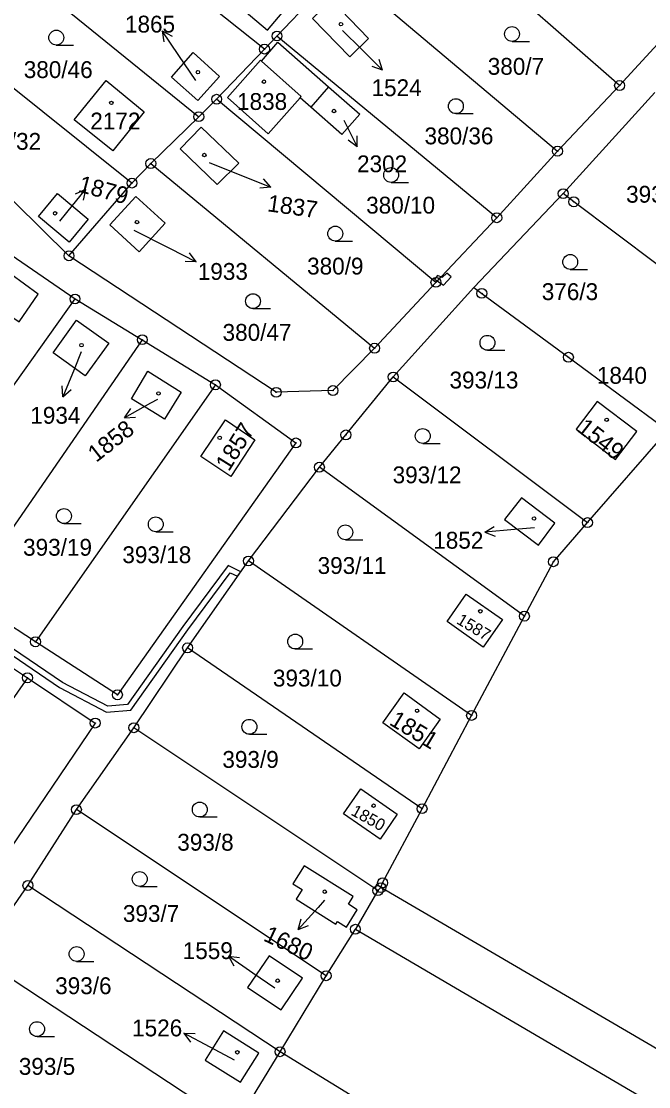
# Model space of a CAD drawing. Extents: x -680203 to -673936, y -1102717 to -1093650.
# Drawn here: x -679866.3 to -679803, y -1098047.4 to -1097939.8 of the extents above; entities that cross this region are included whole.
import ezdxf

# ---------------------------------------------------------------- set-up
doc = ezdxf.new("R2010")
doc.units = 0
for name, color, linetype in [('SOxx02xx_Koleje_param další_Popis10', 7, 'Continuous'), ('SOxx02xx_Staničení_Popis10', 7, 'Continuous'), ('SOxxxxxx_Koleje_hlavní_body_Popis10', 7, 'Continuous'), ('SOxxxxxx_Koleje_LN_parametry_Popis10', 7, 'Continuous'), ('SOxxxxxx_Koleje_param další_Popis10', 7, 'Continuous'), ('SOxxxxxx_Osa_bod_P', 7, 'Continuous'), ('SOxxxxxx_Staničení_Popis10', 7, 'Continuous'), ('x_prac', 7, 'Continuous')]:
    doc.layers.add(name, color=color, linetype=linetype)

msp = doc.modelspace()

# ---------------------------------------------------------------- linework, layer by layer
at = {"layer": 'SOxx02xx_Koleje_param další_Popis10'}
for centre, radius in [((-679840.46, -1097941.32), 0.5), ((-679841.72, -1097942.64), 0.5), ((-679840.46, -1097941.32), 0.0303), ((-679841.72, -1097942.64), 0.0303), ((-679805.89, -1097946.32), 0.5), ((-679805.89, -1097946.32), 0.0303), ((-679846.55, -1097947.7), 0.5), ((-679846.55, -1097947.7), 0.0303), ((-679848.35, -1097949.46), 0.5), ((-679848.35, -1097949.46), 0.0303), ((-679812.15, -1097952.94), 0.5), ((-679812.15, -1097952.94), 0.0303), ((-679853.19, -1097954.19), 0.5), ((-679853.19, -1097954.19), 0.0303), ((-679855.09, -1097956.16), 0.5), ((-679855.09, -1097956.16), 0.0303), ((-679811.58, -1097957.23), 0.5), ((-679811.58, -1097957.23), 0.0303), ((-679810.51, -1097958.05), 0.5), ((-679810.51, -1097958.05), 0.0303), ((-679818.28, -1097959.66), 0.5), ((-679818.28, -1097959.66), 0.0303), ((-679861.45, -1097963.5), 0.5), ((-679861.45, -1097963.5), 0.0303), ((-679824.42, -1097966.18), 0.5), ((-679824.42, -1097966.18), 0.0303), ((-679819.79, -1097967.29), 0.5), ((-679860.84, -1097967.86), 0.5), ((-679860.84, -1097967.86), 0.0303), ((-679819.79, -1097967.29), 0.0303), ((-679854.05, -1097971.97), 0.5), ((-679854.05, -1097971.97), 0.0303), ((-679830.61, -1097972.83), 0.5), ((-679830.61, -1097972.83), 0.0303), ((-679811.05, -1097973.74), 0.5), ((-679811.05, -1097973.74), 0.0303), ((-679828.73, -1097975.73), 0.5), ((-679846.67, -1097976.52), 0.5), ((-679846.67, -1097976.52), 0.0303), ((-679834.81, -1097977.1), 0.5), ((-679828.73, -1097975.73), 0.0303), ((-679840.54, -1097977.28), 0.5), ((-679840.54, -1097977.28), 0.0303), ((-679834.81, -1097977.1), 0.0303), ((-679838.55, -1097982.39), 0.5), ((-679833.51, -1097981.58), 0.5), ((-679833.51, -1097981.58), 0.0303), ((-679838.55, -1097982.39), 0.0303), ((-679836.18, -1097984.84), 0.5), ((-679836.18, -1097984.84), 0.0303), ((-679809.13, -1097990.43), 0.5), ((-679809.13, -1097990.43), 0.0303), ((-679843.34, -1097994.3), 0.5), ((-679843.34, -1097994.3), 0.0303), ((-679812.57, -1097994.38), 0.5), ((-679812.57, -1097994.38), 0.0303), ((-679815.49, -1097999.87), 0.5), ((-679815.49, -1097999.87), 0.0303), ((-679864.83, -1098002.46), 0.5), ((-679864.83, -1098002.46), 0.0303), ((-679849.48, -1098003.07), 0.5), ((-679849.48, -1098003.07), 0.0303), ((-679865.64, -1098006.09), 0.5), ((-679865.64, -1098006.09), 0.0303), ((-679856.56, -1098007.81), 0.5), ((-679856.56, -1098007.81), 0.0303), ((-679820.82, -1098009.89), 0.5), ((-679820.82, -1098009.89), 0.0303), ((-679858.8, -1098010.66), 0.5), ((-679858.8, -1098010.66), 0.0303), ((-679854.9, -1098011.13), 0.5), ((-679854.9, -1098011.13), 0.0303), ((-679860.7, -1098019.4), 0.5), ((-679860.7, -1098019.4), 0.0303), ((-679825.82, -1098019.3), 0.5), ((-679825.82, -1098019.3), 0.0303), ((-679865.59, -1098027.05), 0.5), ((-679865.59, -1098027.05), 0.0303), ((-679830.28, -1098027.57), 0.5), ((-679829.98, -1098027.27), 0.5), ((-679829.8, -1098026.78), 0.5), ((-679829.8, -1098026.78), 0.0303), ((-679830.28, -1098027.57), 0.0303), ((-679829.98, -1098027.27), 0.0303), ((-679832.55, -1098031.47), 0.5), ((-679832.55, -1098031.47), 0.0303), ((-679835.5, -1098036.16), 0.5), ((-679835.5, -1098036.16), 0.0303), ((-679840.15, -1098043.83), 0.5), ((-679840.15, -1098043.83), 0.0303)]:
    msp.add_circle(centre, radius, dxfattribs=at)
at = {"layer": 'SOxx02xx_Staničení_Popis10'}
for p, q in [((-679850.35, -1097943.27), (-679852.03, -1097940.78)), ((-679852.03, -1097940.78), (-679851.05, -1097941.33)), ((-679852.03, -1097940.78), (-679851.88, -1097941.89)), ((-679833.84, -1097940.75), (-679831.93, -1097942.63)), ((-679848.66, -1097945.8), (-679850.35, -1097943.27)), ((-679831.93, -1097942.63), (-679829.81, -1097944.75)), ((-679829.81, -1097944.75), (-679830.16, -1097943.69)), ((-679829.81, -1097944.75), (-679830.87, -1097944.4)), ((-679833.7, -1097949.81), (-679832.38, -1097952.51)), ((-679832.38, -1097952.51), (-679833.27, -1097951.83)), ((-679832.38, -1097952.51), (-679832.37, -1097951.39)), ((-679847.31, -1097954.09), (-679843.87, -1097955.45)), ((-679843.87, -1097955.45), (-679841.09, -1097956.57)), ((-679841.09, -1097956.57), (-679841.83, -1097955.74)), ((-679861.68, -1097959.14), (-679859.79, -1097956.81)), ((-679859.79, -1097956.81), (-679860.81, -1097957.27)), ((-679859.79, -1097956.81), (-679860.03, -1097957.9)), ((-679841.09, -1097956.57), (-679842.2, -1097956.66)), ((-679862.38, -1097960.02), (-679861.68, -1097959.14)), ((-679854.91, -1097960.93), (-679851.29, -1097962.74)), ((-679851.29, -1097962.74), (-679848.62, -1097964.1)), ((-679848.62, -1097964.1), (-679849.28, -1097963.2)), ((-679848.62, -1097964.1), (-679849.74, -1097964.09)), ((-679860.23, -1097973.18), (-679860.94, -1097974.96)), ((-679860.94, -1097974.96), (-679862.06, -1097977.74)), ((-679862.06, -1097977.74), (-679862.15, -1097976.63)), ((-679862.06, -1097977.74), (-679861.22, -1097977)), ((-679853.21, -1097978.39), (-679855.83, -1097979.84)), ((-679852.52, -1097978.01), (-679853.21, -1097978.39)), ((-679855.83, -1097979.84), (-679855.2, -1097978.92)), ((-679855.83, -1097979.84), (-679854.72, -1097979.8)), ((-679819.49, -1097991.4), (-679818.54, -1097990.81)), ((-679816.5, -1097991.14), (-679819.49, -1097991.4)), ((-679819.49, -1097991.4), (-679818.45, -1097991.81)), ((-679814.48, -1097990.97), (-679816.5, -1097991.14)), ((-679836.32, -1098029.27), (-679838.33, -1098031.5)), ((-679835.65, -1098028.52), (-679836.32, -1098029.27)), ((-679838.33, -1098031.5), (-679838.03, -1098030.42)), ((-679838.33, -1098031.5), (-679837.29, -1098031.09)), ((-679842.88, -1098035.89), (-679845.34, -1098034.17)), ((-679845.34, -1098034.17), (-679844.23, -1098034.33)), ((-679845.34, -1098034.17), (-679844.81, -1098035.15)), ((-679840.69, -1098037.41), (-679842.88, -1098035.89)), ((-679847.2, -1098043.37), (-679849.85, -1098041.96)), ((-679849.85, -1098041.96), (-679848.73, -1098041.99)), ((-679849.85, -1098041.96), (-679849.2, -1098042.87)), ((-679844.74, -1098044.67), (-679847.2, -1098043.37))]:
    msp.add_line(p, q, dxfattribs=at)
at = {"layer": 'SOxxxxxx_Koleje_hlavní_body_Popis10'}
for p, q in [((-679816.74, -1097941.87), (-679814.99, -1097941.87)), ((-679862.73, -1097942.23), (-679860.98, -1097942.23)), ((-679822.41, -1097949.15), (-679820.66, -1097949.15)), ((-679828.94, -1097956.1), (-679827.19, -1097956.1)), ((-679834.58, -1097962.01), (-679832.83, -1097962.01)), ((-679810.87, -1097964.87), (-679809.12, -1097964.87)), ((-679842.88, -1097968.83), (-679841.13, -1097968.83)), ((-679819.22, -1097973.03), (-679817.47, -1097973.03)), ((-679825.75, -1097982.44), (-679824, -1097982.44)), ((-679861.96, -1097990.52), (-679860.21, -1097990.52)), ((-679852.69, -1097991.35), (-679850.94, -1097991.35)), ((-679833.56, -1097992.16), (-679831.81, -1097992.16)), ((-679838.62, -1098003.18), (-679836.87, -1098003.18)), ((-679843.24, -1098011.79), (-679841.49, -1098011.79)), ((-679848.25, -1098020.14), (-679846.5, -1098020.14)), ((-679854.31, -1098027.15), (-679852.56, -1098027.15)), ((-679860.68, -1098034.72), (-679858.93, -1098034.72)), ((-679864.67, -1098042.3), (-679862.92, -1098042.3))]:
    msp.add_line(p, q, dxfattribs=at)
for centre in [(-679862.73, -1097941.48), (-679816.74, -1097941.12), (-679822.41, -1097948.4), (-679828.94, -1097955.35), (-679834.58, -1097961.26), (-679810.87, -1097964.12), (-679842.88, -1097968.08), (-679819.22, -1097972.28), (-679825.75, -1097981.69), (-679861.96, -1097989.77), (-679852.69, -1097990.6), (-679833.56, -1097991.41), (-679838.62, -1098002.43), (-679843.24, -1098011.04), (-679848.25, -1098019.39), (-679854.31, -1098026.4), (-679860.68, -1098033.97), (-679864.67, -1098041.55)]:
    msp.add_circle(centre, 0.75, dxfattribs=at)
at = {"layer": 'SOxxxxxx_Koleje_LN_parametry_Popis10'}
for points in [[(-679824.25, -1097965.48), (-679824.58, -1097965.85), (-679824.29, -1097966.04), (-679823.91, -1097965.64)], [(-679823.67, -1097966.45), (-679822.87, -1097965.64), (-679823.33, -1097965.25), (-679823.78, -1097965.69), (-679823.91, -1097965.64), (-679824.29, -1097966.04)], [(-679893.13, -1097988.35), (-679883.36, -1097993.78), (-679872.64, -1098000.12), (-679862.4, -1098007.07), (-679857.66, -1098009.56), (-679855.22, -1098009.36), (-679849.47, -1098001.26), (-679845.19, -1097995.51), (-679844.43, -1097995.85), (-679844.1, -1097995.39), (-679845.39, -1097994.77), (-679849.96, -1098000.91), (-679855.55, -1098008.78), (-679857.54, -1098008.95), (-679862.1, -1098006.55), (-679872.32, -1097999.62), (-679883.07, -1097993.26), (-679893.3, -1097987.57), (-679894.34, -1097988.26), (-679893.48, -1097988.79)]]:
    msp.add_lwpolyline(points, close=True, dxfattribs=at)
at = {"layer": 'SOxxxxxx_Koleje_param další_Popis10'}
for centre in [(-679834, -1097940.12), (-679848.44, -1097944.97), (-679841.78, -1097945.93), (-679857.17, -1097948.07), (-679834.7, -1097948.89), (-679847.79, -1097953.33), (-679862.85, -1097959.21), (-679854.59, -1097960.1), (-679860.19, -1097972.52), (-679852.42, -1097977.39), (-679807.19, -1097980.05), (-679846.24, -1097981.87), (-679814.52, -1097990.01), (-679819.94, -1097999.38), (-679826.32, -1098009.42), (-679830.71, -1098019), (-679835.64, -1098027.68), (-679840.39, -1098036.66), (-679844.46, -1098043.89)]:
    msp.add_circle(centre, 0.175, dxfattribs=at)
at = {"layer": 'SOxxxxxx_Staničení_Popis10'}
msp.add_line((-679835.26, -1097946.44), (-679837.05, -1097948.5), dxfattribs=at)
at = {"layer": 'x_prac'}
for p, q in [((-679841.72, -1097942.64), (-679863.36, -1097925.42)), ((-679805.89, -1097946.32), (-679826.88, -1097927.93)), ((-679869.54, -1097932.27), (-679848.35, -1097949.46)), ((-679833.84, -1097934.66), (-679812.15, -1097952.94)), ((-679840.46, -1097941.32), (-679835.29, -1097935.91)), ((-679855.09, -1097956.16), (-679876.19, -1097939.3)), ((-679799.71, -1097939.57), (-679805.89, -1097946.32)), ((-679840.46, -1097941.32), (-679841.72, -1097942.64)), ((-679818.28, -1097959.66), (-679840.46, -1097941.32)), ((-679841.72, -1097942.64), (-679846.55, -1097947.7)), ((-679805.89, -1097946.32), (-679812.15, -1097952.94)), ((-679811.58, -1097957.23), (-679802.34, -1097947.03)), ((-679846.55, -1097947.7), (-679848.35, -1097949.46)), ((-679824.42, -1097966.18), (-679846.55, -1097947.7)), ((-679848.35, -1097949.46), (-679853.19, -1097954.19)), ((-679812.15, -1097952.94), (-679818.28, -1097959.66)), ((-679855.09, -1097956.16), (-679853.19, -1097954.19)), ((-679853.19, -1097954.19), (-679830.61, -1097972.83)), ((-679861.45, -1097963.5), (-679855.09, -1097956.16)), ((-679820.6, -1097966.69), (-679811.58, -1097957.23)), ((-679818.28, -1097959.66), (-679824.42, -1097966.18)), ((-679867.81, -1097963.05), (-679860.84, -1097967.86)), ((-679824.42, -1097966.18), (-679830.61, -1097972.83)), ((-679828.73, -1097975.73), (-679820.6, -1097966.69)), ((-679879.12, -1097993.52), (-679860.84, -1097967.86)), ((-679860.84, -1097967.86), (-679854.05, -1097971.97)), ((-679854.05, -1097971.97), (-679871.9, -1097997.86)), ((-679854.05, -1097971.97), (-679846.67, -1097976.52)), ((-679846.67, -1097976.52), (-679864.83, -1098002.46)), ((-679828.73, -1097975.73), (-679809.13, -1097990.43)), ((-679809.13, -1097990.43), (-679801.03, -1097981.14)), ((-679843.34, -1097994.3), (-679836.18, -1097984.84)), ((-679815.49, -1097999.87), (-679836.18, -1097984.84)), ((-679849.48, -1098003.07), (-679843.34, -1097994.3)), ((-679820.82, -1098009.89), (-679843.34, -1097994.3)), ((-679864.83, -1098002.46), (-679871.9, -1097997.86)), ((-679820.82, -1098009.89), (-679815.49, -1097999.87)), ((-679872.35, -1098001.62), (-679865.64, -1098006.09)), ((-679854.9, -1098011.13), (-679849.48, -1098003.07)), ((-679825.82, -1098019.3), (-679849.48, -1098003.07)), ((-679865.64, -1098006.09), (-679886.34, -1098035.75)), ((-679825.82, -1098019.3), (-679820.82, -1098009.89)), ((-679860.7, -1098019.4), (-679854.9, -1098011.13)), ((-679830.28, -1098027.57), (-679854.9, -1098011.13)), ((-679865.59, -1098027.05), (-679860.7, -1098019.4)), ((-679835.5, -1098036.16), (-679860.7, -1098019.4)), ((-679870.63, -1098034.28), (-679865.59, -1098027.05)), ((-679840.15, -1098043.83), (-679865.59, -1098027.05)), ((-679830.28, -1098027.57), (-679832.55, -1098031.47)), ((-679829.98, -1098027.27), (-679830.28, -1098027.57)), ((-679835.5, -1098036.16), (-679832.55, -1098031.47)), ((-679832.55, -1098031.47), (-679714.58, -1098100.55)), ((-679844.71, -1098051.33), (-679870.63, -1098034.28)), ((-679840.15, -1098043.83), (-679835.5, -1098036.16)), ((-679844.71, -1098051.33), (-679840.15, -1098043.83))]:
    msp.add_line(p, q, dxfattribs=at)
for points in [[(-679838.82, -1097937.64), (-679841.83, -1097935.12), (-679842.69, -1097934.42), (-679845.24, -1097937.5), (-679844.41, -1097938.2), (-679841.41, -1097940.73), (-679838.82, -1097937.64)], [(-679831.24, -1097941.56), (-679834.96, -1097937.68), (-679836.88, -1097939.55), (-679833.1, -1097943.43), (-679831.24, -1097941.56)], [(-679876.19, -1097939.3), (-679880.68, -1097944.57), (-679861.45, -1097963.5)], [(-679842.01, -1097943.85), (-679840.36, -1097941.94), (-679835.26, -1097946.44), (-679832.11, -1097949.21), (-679833.9, -1097951.25), (-679837.05, -1097948.5), (-679838.13, -1097947.56)], [(-679848.45, -1097947.84), (-679851.12, -1097945.46), (-679848.91, -1097942.98), (-679846.25, -1097945.41), (-679848.45, -1097947.84)], [(-679842.01, -1097943.85), (-679842.12, -1097943.76), (-679845.46, -1097947.53), (-679841.35, -1097951.19), (-679838.13, -1097947.56)], [(-679838.13, -1097947.56), (-679838.01, -1097947.42), (-679842.01, -1097943.85)], [(-679853.85, -1097948.96), (-679857.04, -1097952.91), (-679860.91, -1097949.78), (-679857.69, -1097945.8), (-679853.85, -1097948.96)], [(-679844.31, -1097954.14), (-679848.11, -1097950.53), (-679850.22, -1097952.71), (-679846.48, -1097956.32), (-679844.31, -1097954.14)], [(-679861.44, -1097962.12), (-679864.53, -1097959.53), (-679862.59, -1097957.22), (-679859.5, -1097959.81), (-679861.44, -1097962.12)], [(-679792.64, -1097971.5), (-679802.08, -1097964.39), (-679810.51, -1097958.05), (-679811.58, -1097957.23)], [(-679854.7, -1097957.5), (-679851.73, -1097960.21), (-679854.37, -1097963.1), (-679857.34, -1097960.39), (-679854.7, -1097957.5)], [(-679830.61, -1097972.83), (-679834.81, -1097977.1), (-679840.54, -1097977.28), (-679861.45, -1097963.5)], [(-679864.57, -1097967.37), (-679867.32, -1097965.37), (-679869.29, -1097968.24), (-679866.49, -1097970.16), (-679864.57, -1097967.37)], [(-679820.6, -1097966.69), (-679819.79, -1097967.29), (-679811.05, -1097973.74), (-679801.03, -1097981.14)], [(-679859.8, -1097975.62), (-679863.06, -1097973.29), (-679860.69, -1097970.01), (-679857.43, -1097972.31), (-679859.8, -1097975.62)], [(-679850.13, -1097977.26), (-679851.81, -1097979.99), (-679852.56, -1097979.53), (-679855.14, -1097977.94), (-679853.48, -1097975.15), (-679850.13, -1097977.26)], [(-679846.67, -1097976.52), (-679838.55, -1097982.39), (-679856.56, -1098007.81), (-679864.83, -1098002.46)], [(-679836.18, -1097984.84), (-679833.51, -1097981.58), (-679828.73, -1097975.73)], [(-679808.15, -1097978.19), (-679810.26, -1097980.99), (-679806.31, -1097984.06), (-679804.15, -1097981.23), (-679808.15, -1097978.19)], [(-679842.69, -1097982.09), (-679845.13, -1097985.77), (-679848.16, -1097983.76), (-679845.64, -1097980.04), (-679842.69, -1097982.09)], [(-679814.07, -1097992.69), (-679812.41, -1097990.49), (-679815.79, -1097987.93), (-679817.5, -1097990.11), (-679814.07, -1097992.69)], [(-679815.49, -1097999.87), (-679812.57, -1097994.38), (-679809.13, -1097990.43)], [(-679570.04, -1097995.86), (-679560.66, -1098032.02), (-679613.41, -1098121.68), (-679650.57, -1098131.31), (-679651.63, -1098131.58), (-679744.52, -1098077.25), (-679829.98, -1098027.27)], [(-679817.69, -1098000.22), (-679819.64, -1098003), (-679823.3, -1098000.41), (-679821.36, -1097997.65), (-679817.69, -1098000.22)], [(-679865.64, -1098006.09), (-679858.8, -1098010.66), (-679873.8, -1098032.78), (-679876.34, -1098034.65), (-679879.71, -1098039.95)], [(-679829.79, -1098010.63), (-679827.64, -1098007.62), (-679823.99, -1098010.27), (-679826.12, -1098013.27), (-679829.79, -1098010.63)], [(-679832.01, -1098017.3), (-679828.32, -1098019.85), (-679830.05, -1098022.37), (-679833.75, -1098019.82), (-679832.01, -1098017.3)], [(-679829.98, -1098027.27), (-679829.8, -1098026.78), (-679825.82, -1098019.3)], [(-679832.78, -1098028.18), (-679837.72, -1098025.07), (-679838.86, -1098026.87), (-679837.92, -1098027.46), (-679838.53, -1098028.43), (-679834.51, -1098030.97), (-679834.34, -1098030.69), (-679833.45, -1098031.25), (-679832.36, -1098029.51), (-679833.25, -1098028.95), (-679832.78, -1098028.18)], [(-679837.9, -1098036.4), (-679841.24, -1098034.16), (-679843.45, -1098037.34), (-679840.04, -1098039.59), (-679837.9, -1098036.4)], [(-679844.14, -1098046.92), (-679842.29, -1098043.96), (-679845.86, -1098041.71), (-679847.7, -1098044.68), (-679844.14, -1098046.92)], [(-679728.16, -1098116.95), (-679763.56, -1098090.92), (-679840.15, -1098043.83)]]:
    msp.add_lwpolyline(points, dxfattribs=at)

# ---------------------------------------------------------------- texts
at = {"layer": 'SOxxxxxx_Osa_bod_P'}
for s, p in [('1865', (-679855.8, -1097940.97)), ('380/46', (-679866.01, -1097945.56)), ('380/7', (-679819.19, -1097945.23)), ('1524', (-679830.92, -1097947.39)), ('1838', (-679844.49, -1097948.78)), ('2172', (-679859.3, -1097950.75)), ('380/36', (-679825.57, -1097952.25)), ('380/32', (-679871.21, -1097952.8)), ('2302', (-679832.38, -1097955.07)), ('393/14', (-679805.23, -1097958.14)), ('380/10', (-679831.46, -1097959.24)), ('380/9', (-679837.42, -1097965.39)), ('1933', (-679848.45, -1097965.93)), ('376/3', (-679813.74, -1097967.97)), ('380/47', (-679845.95, -1097972.08)), ('393/13', (-679823.05, -1097976.89)), ('1840', (-679808.18, -1097976.42)), ('1934', (-679865.35, -1097980.45)), ('393/12', (-679828.79, -1097986.46)), ('1852', (-679824.69, -1097993.06)), ('393/19', (-679866.08, -1097993.77)), ('393/18', (-679856.06, -1097994.52)), ('393/11', (-679836.36, -1097995.61)), ('393/10', (-679840.87, -1098006.97)), ('393/9', (-679845.97, -1098015.18)), ('393/8', (-679850.52, -1098023.54)), ('393/7', (-679856.01, -1098030.73)), ('1559', (-679849.97, -1098034.48)), ('393/6', (-679862.84, -1098038.02)), ('1526', (-679855.08, -1098042.28)), ('393/5', (-679866.51, -1098046.16))]:
    msp.add_text(s, height=1.7, dxfattribs=at).set_placement(p)
for s, height, rotation, p in [('1879', 1.7, 345, (-679860.61, -1097957.01)), ('1837', 1.7, 352, (-679841.5, -1097959)), ('1858', 1.7, 38, (-679858.7, -1097984.41)), ('1857', 1.7, 58, (-679845.32, -1097985.35)), ('1549', 1.7, 322, (-679810.29, -1097981.11)), ('1587', 1.2, 329, (-679822.43, -1098000.56)), ('1851', 1.7, 329, (-679829.22, -1098010.77)), ('1850', 1.2, 331, (-679833.08, -1098019.88)), ('1680', 1.7, 335, (-679841.93, -1098032.58))]:
    msp.add_text(s, height=height, rotation=rotation, dxfattribs=at).set_placement(p)

doc.saveas('drawing.dxf')
